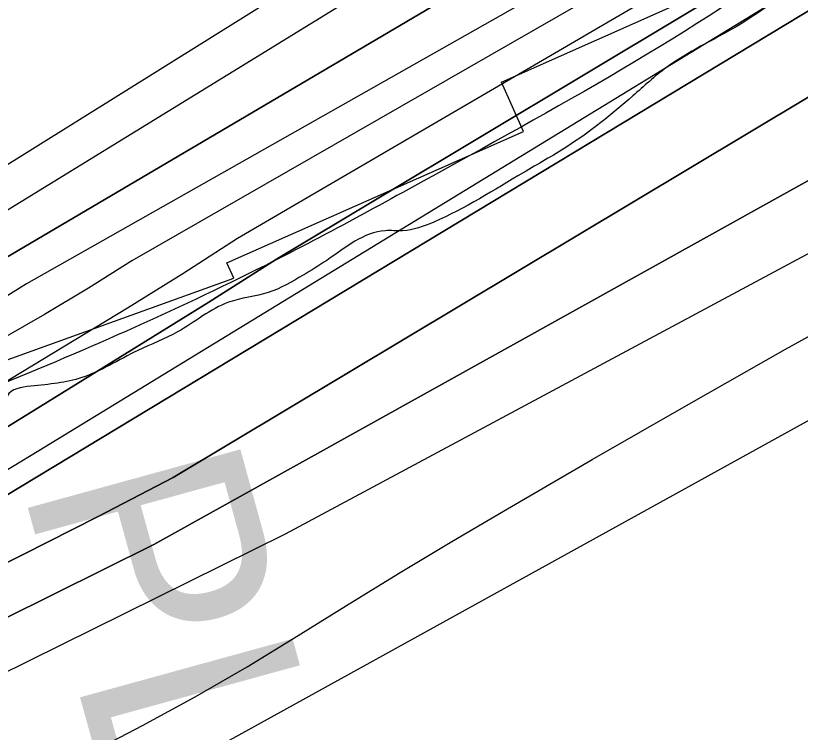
# Model space of a CAD drawing. Extents: x 3297753 to 3335611, y 652252 to 677623.
# Drawn here: x 3317233.9 to 3317589.8, y 660851.4 to 661176.7 of the extents above; entities that cross this region are included whole.
import ezdxf

# ---------------------------------------------------------------- set-up
doc = ezdxf.new("R2010")
doc.units = 0
for name, color, linetype in [('V-CHAN-NAID', 7, 'Continuous'), ('V-RIVR-EDGE', 7, 'Continuous'), ('V-RRAP-FSHR', 7, 'Continuous'), ('V-RRAP-RVMT', 7, 'Continuous'), ('V-TOPO-DPTH', 7, 'Continuous'), ('V-TOPO-MAJR', 7, 'Continuous'), ('V-TOPO-MINR', 7, 'Continuous'), ('V-TOPO-WATR', 7, 'Continuous')]:
    doc.layers.add(name, color=color, linetype=linetype)

msp = doc.modelspace()

# ---------------------------------------------------------------- linework, layer by layer
at = {"layer": 'V-RIVR-EDGE'}
msp.add_spline([(3319472.94, 662096.79), (3319451.36, 662084.83), (3319431.44, 662073.27), (3319412.76, 662065.44), (3319386.64, 662059.7), (3319355.13, 662056.05), (3319321.53, 662047.43), (3319286.69, 662035.91), (3319261.79, 662024.37), (3319253.91, 662022.31), (3319243.96, 662022.34), (3319236.91, 662020.28), (3319220.3, 662007.06), (3319214.06, 661999.2), (3319197.88, 661992.61), (3319174.65, 661985.21), (3319135.25, 661974.53), (3319095.84, 661962.6), (3319061.83, 661950.67), (3319035.69, 661940.78), (3319017.02, 661932.54), (3319004.15, 661925.11), (3318977.6, 661914.4), (3318949.4, 661908.67), (3318929.07, 661903.33), (3318893.41, 661894.3), (3318836.17, 661878.69), (3318802.16, 661869.66), (3318784.32, 661864.31), (3318761.1, 661859.4), (3318735.37, 661848.27), (3318707.16, 661836.32), (3318683.94, 661831.82), (3318667.77, 661829.78), (3318647.86, 661824.86), (3318612.18, 661812.51), (3318583.56, 661801.39), (3318550.78, 661789.45), (3318517.19, 661780.83), (3318486.91, 661770.55), (3318459.1, 661757.77), (3318437.11, 661748.7), (3318401.09, 661732.56), (3318376.27, 661719.66), (3318350.33, 661712.4), (3318322.69, 661702.89), (3318295.62, 661690.56), (3318275.88, 661686.66), (3318257.84, 661681.07), (3318243.73, 661673.22), (3318214.4, 661661.46), (3318180.55, 661645.76), (3318148.4, 661630.07), (3318131.47, 661619.4), (3318111.14, 661604.8), (3318079.51, 661575.01), (3318056.38, 661560.42), (3318032.66, 661542.45), (3318016.3, 661532.35), (3317961.53, 661489.66), (3317862.74, 661415.52), (3317830, 661391.93), (3317829.43, 661388.56), (3317827.16, 661382.93), (3317810.8, 661375.64), (3317785.97, 661359.92), (3317761.13, 661342.52), (3317743.62, 661322.84), (3317726.09, 661300.91), (3317708.57, 661278.97), (3317696.72, 661270.55), (3317673.58, 661255.39), (3317601.32, 661201.48), (3317560.67, 661171.71), (3317529.07, 661153.2), (3317513.82, 661140.27), (3317483.9, 661117.24), (3317464.15, 661105.46), (3317423.52, 661083.02), (3317409.43, 661079.11), (3317401.54, 661079.13), (3317375.02, 661065.67), (3317364.3, 661058.94), (3317348.5, 661051.09), (3317330.46, 661046.62), (3317307.32, 661033.16), (3317289.27, 661024.75), (3317263.88, 661012.42), (3317240.77, 661008.53), (3317230.05, 661004.05), (3317228.35, 661000.11), (3317221.59, 660998.43), (3317196.21, 660991.17), (3317170.27, 660981.66), (3317149.41, 660978.33), (3317103.16, 660960.97), (3317073.27, 660949.78), (3317034.34, 660929.59), (3316995.97, 660909.96), (3316948.02, 660886.98), (3316914.74, 660873.53), (3316885.97, 660860.65), (3316880.89, 660856.15), (3316871.29, 660848.28), (3316865.65, 660846.61), (3316855.51, 660846.63), (3316850.44, 660846.65), (3316844.22, 660840.46), (3316839.71, 660839.91), (3316835.77, 660840.48), (3316830.69, 660836.55), (3316818.84, 660828.69), (3316813.76, 660828.14), (3316808.13, 660827.03), (3316803.62, 660827.04), (3316796.84, 660818.6), (3316784.98, 660809.62), (3316774.82, 660802.88), (3316771.42, 660796.13), (3316765.18, 660779.24), (3316755.55, 660759.54), (3316745.94, 660744.35), (3316732.38, 660728.61), (3316712.63, 660717.95), (3316683.85, 660703.37), (3316676.52, 660701.13), (3316664.67, 660695.53), (3316651.68, 660680.34), (3316633.05, 660666.87), (3316616.12, 660656.2), (3316590.15, 660637.11), (3316544.42, 660603.41), (3316510, 660580.96), (3316472.73, 660551.75), (3316428.71, 660523.12), (3316390.32, 660495.6), (3316363.8, 660477.64), (3316349.69, 660469.78), (3316341.23, 660464.73), (3316335.03, 660464.75), (3316325.45, 660464.77), (3316313.61, 660461.42), (3316289.93, 660456.97), (3316257.21, 660443.53), (3316237.47, 660436.25), (3316207.01, 660423.93), (3316177.1, 660405.41), (3316154.53, 660393.07), (3316131.95, 660375.09), (3316110.5, 660362.19), (3316095.27, 660353.21), (3316080.02, 660338.03), (3316051.22, 660312.74), (3316013.92, 660270.58), (3315988.5, 660245.84), (3315960.26, 660217.18), (3315939.93, 660200.89), (3315925.81, 660185.14), (3315911.13, 660173.91), (3315895.32, 660159.86), (3315882.88, 660145.8), (3315867.63, 660130.06), (3315849.01, 660119.97), (3315837.71, 660109.29), (3315808.9, 660080.06), (3315786.88, 660062.08), (3315758.09, 660038.49), (3315733.81, 660018.83), (3315725.32, 660002.51), (3315692.01, 659976.67), (3315659.82, 659949.14), (3315603.36, 659904.2), (3315571.16, 659873.28), (3315569.47, 659873.29), (3315558.76, 659868.81), (3315547.47, 659863.2), (3315527.7, 659844.09), (3315506.25, 659828.37), (3315477.47, 659812.1), (3315461.12, 659805.94), (3315440.8, 659793.59), (3315429.5, 659781.79), (3315402.4, 659758.19), (3315361.76, 659731.8), (3315304.2, 659696.45), (3315255.66, 659666.7), (3315169.91, 659624.65), (3315140.01, 659611.76), (3315123.65, 659603.35), (3315098.82, 659588.76), (3315044.63, 659551.14), (3314989.87, 659507.33), (3314954.29, 659474.73), (3314933.97, 659462.39), (3314926.06, 659452.83), (3314915.88, 659440.45), (3314897.81, 659423.59), (3314866.75, 659396.06), (3314844.73, 659376.39), (3314848.66, 659370.75), (3314824.95, 659355.03), (3314801.82, 659342.69), (3314762.32, 659320.81), (3314730.16, 659303.42), (3314710.97, 659290.51), (3314664.68, 659256.25), (3314628.56, 659235.49), (3314603.16, 659218.09), (3314584.55, 659209.68), (3314564.82, 659208.04), (3314555.8, 659204.68), (3314546.76, 659196.25), (3314528.11, 659174.88), (3314492.47, 659118.62), (3314473.82, 659095), (3314450.67, 659074.77), (3314428.65, 659060.18), (3314423, 659054.56), (3314416.22, 659044.43), (3314398.14, 659027.57), (3314375.56, 659007.9), (3314366.53, 659005.11), (3314353.57, 659002.32), (3314347.36, 658997.27), (3314346.77, 658988.82), (3314351.26, 658983.17), (3314350.68, 658974.16), (3314342.76, 658961.78), (3314329.22, 658955.05), (3314311.71, 658940.44), (3314310, 658930.31), (3314294.2, 658921.89), (3314283.48, 658914.59), (3314276.12, 658903.91), (3314272.72, 658896.02), (3314237.73, 658871.32), (3314206.69, 658853.36), (3314198.23, 658851.13), (3314192.03, 658850.58), (3314180.19, 658846.1), (3314172.28, 658836.54), (3314164.36, 658823.6), (3314142.35, 658810.13), (3314120.89, 658792.72), (3314097.19, 658778.69), (3314086.46, 658769.14), (3314082.5, 658762.95), (3314080.22, 658754.5), (3314072.33, 658750.01), (3314036.79, 658734.32), (3314006.33, 658722), (3313997.3, 658716.39), (3313939.72, 658673.71), (3313888.34, 658634.95), (3313863.5, 658615.29), (3313820.61, 658586.66), (3313772.64, 658558.04), (3313732, 658532.78), (3313718.46, 658524.37), (3313711.13, 658521.57), (3313702.68, 658521.59), (3313693.09, 658518.79), (3313674.48, 658511.51), (3313646.82, 658494.68), (3313626.5, 658478.95), (3313619.73, 658475.02), (3313610.12, 658464.34), (3313605.01, 658449.14), (3313597.11, 658444.65), (3313577.92, 658428.92), (3313554.76, 658407.56), (3313537.8, 658387.32), (3313525.35, 658364.25), (3313506.11, 658331.61), (3313489.72, 658309.68)], degree=3, dxfattribs=at)
at = {"layer": 'V-RRAP-FSHR'}
msp.add_spline([(3320150.09, 662315.57), (3320047.66, 662286.07), (3319931.17, 662251.44), (3319796.75, 662213.62), (3319527.39, 662140.55), (3319274.19, 662042.74), (3319037.81, 661963.73), (3318810.27, 661886.82), (3318640.56, 661831.26), (3318442.36, 661771.51), (3318223.46, 661674.42), (3318125.37, 661625.89), (3317894.87, 661465.55), (3317737.05, 661336.67), (3317612.9, 661222.68), (3317433.81, 661109.89), (3317347.16, 661063.4), (3317219.78, 661006.27), (3317048.57, 660941.68), (3316920.5, 660895.56), (3316802.75, 660835.25), (3316727.52, 660743.33), (3316559.69, 660646.41), (3316447.95, 660562.27), (3316323.7, 660479.21), (3316253.56, 660449.94), (3316120.17, 660384.24), (3315999.77, 660284.17), (3315912.51, 660202.12), (3315858.05, 660160.36)], degree=3, dxfattribs=at)
at = {"layer": 'V-RRAP-RVMT'}
for p, q in [((3317454.21, 661146.5), (3317588.57, 661206.33)), ((3317464.17, 661124.17), (3317454.21, 661146.5)), ((3317329.74, 661064.55), (3317464.17, 661124.17)), ((3317332.79, 661057.57), (3317329.74, 661064.55)), ((3317228.41, 661019.83), (3317332.79, 661057.57))]:
    msp.add_line(p, q, dxfattribs=at)
at = {"layer": 'V-TOPO-DPTH'}
for points in [[(3316277.54, 660482.45), (3316285.29, 660487.42), (3316311.45, 660504.44), (3316315.18, 660506.97), (3316318.82, 660509.6), (3316322.35, 660512.39), (3316325.81, 660515.27), (3316329.22, 660518.22), (3316332.64, 660521.15), (3316336.08, 660524.06), (3316339.53, 660526.96), (3316866.5, 660880.1), (3317046.36, 660967.2), (3317062.38, 660975.08), (3317078.33, 660983.1), (3317094.18, 660991.32), (3317109.96, 660999.67), (3317170.5, 661032.23), (3317735.88, 661365.68)], [(3317785.1, 661351.76), (3317286.61, 661065.45), (3317266.97, 661053.07), (3317247.03, 661041.14), (3317145.32, 660982.77), (3317116.48, 660966.41), (3317087.53, 660950.26), (3317058.41, 660934.41), (3317029.18, 660918.75), (3317020.25, 660914.03), (3316995.42, 660900.87), (3316970.59, 660887.69), (3316945.78, 660874.49), (3316920.98, 660861.26)], [(3317785.1, 661351.76), (3317286.61, 661065.45), (3317266.97, 661053.07), (3317247.03, 661041.14), (3317145.32, 660982.77), (3317116.48, 660966.41), (3317087.53, 660950.26), (3317058.41, 660934.41), (3317029.18, 660918.75), (3317020.25, 660914.03), (3316995.42, 660900.87), (3316970.59, 660887.69), (3316945.78, 660874.49), (3316920.98, 660861.26)], [(3317769.95, 661316.88), (3317352.2, 661066.14), (3317321.54, 661046.75), (3317157.54, 660945.11), (3317152.61, 660942.1), (3317147.66, 660939.13), (3317142.66, 660936.23), (3317137.65, 660933.37), (3317132.59, 660930.58), (3317127.51, 660927.83), (3317122.38, 660925.17), (3317117.24, 660922.55), (3317112.86, 660920.36), (3317105.52, 660916.66), (3317098.19, 660912.94), (3317090.88, 660909.18), (3317083.59, 660905.4), (3316812.25, 660763.7), (3316305.76, 660404.28)], [(3316305.76, 660404.28), (3316812.25, 660763.7), (3317083.59, 660905.4), (3317090.88, 660909.18), (3317098.19, 660912.94), (3317105.52, 660916.66), (3317112.86, 660920.36), (3317117.24, 660922.55), (3317122.38, 660925.17), (3317127.51, 660927.83), (3317132.59, 660930.58), (3317137.65, 660933.37), (3317142.66, 660936.23), (3317147.66, 660939.13), (3317152.61, 660942.1), (3317157.54, 660945.11), (3317321.54, 661046.75), (3317352.2, 661066.14), (3317769.95, 661316.88)], [(3316334.21, 660377.16), (3316891.45, 660780.03), (3317048.73, 660861.95), (3317076.59, 660876.37), (3317104.5, 660890.7), (3317132.49, 660904.87), (3317160.52, 660918.95), (3317177.14, 660927.24), (3317789.45, 661297.54)], [(3317789.45, 661297.54), (3317177.14, 660927.24), (3317160.52, 660918.95), (3317132.49, 660904.87), (3317104.5, 660890.7), (3317076.59, 660876.37), (3317048.73, 660861.95), (3316891.45, 660780.03), (3316334.21, 660377.16)], [(3316340.67, 660336.74), (3316818.8, 660699.91), (3316839.4, 660714.89), (3316860.28, 660729.48), (3316881.35, 660743.79), (3316902.77, 660757.56), (3316924.48, 660770.85), (3316946.6, 660783.42), (3316969, 660795.53), (3317069.58, 660847.78), (3317090.09, 660858.37), (3317110.64, 660868.88), (3317131.24, 660879.29), (3317151.87, 660889.63), (3317236.96, 660931.96), (3317271.24, 660949.33), (3317305.34, 660967.04), (3317644.98, 661170.57)], [(3317644.98, 661170.57), (3317305.34, 660967.04), (3317271.24, 660949.33), (3317236.96, 660931.96), (3317151.87, 660889.63), (3317131.24, 660879.29), (3317110.64, 660868.88), (3317090.09, 660858.37), (3317069.58, 660847.78), (3316969, 660795.53), (3316946.6, 660783.42), (3316924.48, 660770.85), (3316902.77, 660757.56), (3316881.35, 660743.79), (3316860.28, 660729.48), (3316839.4, 660714.89), (3316818.8, 660699.91), (3316340.67, 660336.74)], [(3316441.65, 660352.83), (3316794.81, 660633.68), (3316818.38, 660652.03), (3316842.22, 660670.03), (3316952.36, 660751.29), (3316963.47, 660759.33), (3316974.66, 660767.24), (3316985.99, 660774.96), (3316997.41, 660782.55), (3317009, 660789.86), (3317020.72, 660796.94), (3317032.66, 660803.66), (3317044.73, 660810.14), (3317095.65, 660836.52), (3317106.16, 660841.93), (3317116.7, 660847.31), (3317127.26, 660852.63), (3317137.84, 660857.91), (3317296.64, 660936.71), (3317675.35, 661147.52)], [(3317675.35, 661147.52), (3317296.64, 660936.71), (3317137.84, 660857.91), (3317127.26, 660852.63), (3317116.7, 660847.31), (3317106.16, 660841.93), (3317095.65, 660836.52), (3317044.73, 660810.14), (3317032.66, 660803.66), (3317020.72, 660796.94), (3317009, 660789.86), (3316997.41, 660782.55), (3316985.99, 660774.96), (3316974.66, 660767.24), (3316963.47, 660759.33), (3316952.36, 660751.29), (3316842.22, 660670.03), (3316818.38, 660652.03), (3316794.81, 660633.68), (3316441.65, 660352.83)]]:
    msp.add_lwpolyline(points, dxfattribs=at)
at = {"layer": 'V-TOPO-MAJR'}
msp.add_lwpolyline([(3316403.15, 660120.26), (3317112.74, 660820.2), (3317113.43, 660820.69), (3317116.28, 660822.56), (3317117.75, 660823.4), (3317121.45, 660825.33), (3317123.32, 660826.28), (3317123.94, 660826.59), (3317356.23, 660941.5), (3317711.91, 661132.31)], dxfattribs=at)
at = {"layer": 'V-TOPO-MINR'}
for points in [[(3317748.68, 661432.9), (3317105.4, 661031.29), (3317101.85, 661027.84), (3317099.98, 661026.21), (3317096.02, 661023.26), (3317093.92, 661021.96), (3317091.76, 661020.75), (3317077.5, 661013.37), (3317074.16, 661011.67), (3317070.81, 661010), (3317067.44, 661008.38), (3317064.05, 661006.79), (3316688.69, 660834.15), (3316356.95, 660622.91), (3316348.59, 660616.58), (3316340.12, 660610.4), (3316285.44, 660571.72), (3316265.86, 660558.16), (3316246.11, 660544.86), (3316226.09, 660531.96), (3316205.9, 660519.32), (3315620.59, 660073.28)], [(3317759.23, 661413.91), (3317154.99, 661042.27), (3317149.36, 661037.98), (3317143.58, 661033.93), (3317137.58, 661030.22), (3317131.42, 661026.74), (3317093.25, 661006.64), (3317083.87, 661001.78), (3317074.44, 660997), (3317064.96, 660992.36), (3317055.43, 660987.8), (3316779.71, 660858.07), (3316273.63, 660498.98), (3316273.21, 660498.6), (3316272.38, 660497.85), (3316271.09, 660496.77), (3316270.63, 660496.44), (3316266.76, 660493.95), (3316263.84, 660492.15), (3316262.86, 660491.57), (3315595.35, 659970.44)], [(3317792.49, 661368.62), (3317238.86, 661055.06), (3317224.09, 661045.87), (3317209.03, 661037.1), (3317128.1, 660992.37), (3317105.4, 660980), (3317082.61, 660967.81), (3317059.67, 660955.88), (3317036.64, 660944.13), (3316947.46, 660899.3), (3316910.56, 660880.4), (3316873.85, 660861.14), (3316837.44, 660841.32), (3316406.73, 660555.05), (3316399.97, 660549.69), (3316393.26, 660544.27), (3316386.61, 660538.76), (3316380.02, 660533.2), (3316373.37, 660527.71), (3316366.59, 660522.39), (3316359.62, 660517.32), (3316352.53, 660512.41), (3316304.96, 660480.74)], [(3317735.88, 661365.68), (3317170.5, 661032.23), (3317109.96, 660999.67), (3317094.18, 660991.32), (3317078.33, 660983.1), (3317062.38, 660975.08), (3317046.36, 660967.2), (3316866.5, 660880.1), (3316339.53, 660526.96), (3316336.08, 660524.06), (3316332.64, 660521.15), (3316329.22, 660518.22), (3316325.81, 660515.27), (3316322.35, 660512.39), (3316318.82, 660509.6), (3316315.18, 660506.97), (3316311.45, 660504.44), (3316285.29, 660487.42), (3316277.54, 660482.45)], [(3317777.59, 661334.53), (3317334.5, 661075.63), (3317309.71, 661059.6), (3317284.65, 661043.98), (3317106.69, 660936.07), (3317100.26, 660932.21), (3317093.8, 660928.38), (3317087.31, 660924.6), (3317080.8, 660920.86), (3317074.25, 660917.19), (3317067.67, 660913.6), (3317061.03, 660910.1), (3317054.35, 660906.66), (3317053.94, 660906.46), (3317047.04, 660902.95), (3317040.16, 660899.41), (3317033.31, 660895.82), (3317026.47, 660892.21), (3316768.51, 660754.83), (3316462.32, 660547.7), (3316448.4, 660537.19), (3316434.34, 660526.88), (3316321.67, 660446.08)], [(3317769.95, 661316.88), (3317352.2, 661066.14), (3317321.54, 661046.75), (3317157.54, 660945.11), (3317152.61, 660942.1), (3317147.66, 660939.13), (3317142.66, 660936.23), (3317137.65, 660933.37), (3317132.59, 660930.58), (3317127.51, 660927.83), (3317122.38, 660925.17), (3317117.24, 660922.55), (3317112.86, 660920.36), (3317105.52, 660916.66), (3317098.19, 660912.94), (3317090.88, 660909.18), (3317083.59, 660905.4), (3316812.25, 660763.7), (3316305.76, 660404.28)], [(3317787.71, 661311.27), (3317244.37, 660979.27), (3317232.49, 660972.01), (3317220.55, 660964.85), (3317208.52, 660957.85), (3317196.42, 660950.96), (3317184.23, 660944.24), (3317171.97, 660937.63), (3317159.62, 660931.2), (3317147.21, 660924.89), (3317136.7, 660919.64), (3317119.01, 660910.75), (3317101.35, 660901.8), (3317083.74, 660892.75), (3317066.17, 660883.64), (3316852.05, 660771.96), (3316379.5, 660434)], [(3317789.45, 661297.54), (3317177.14, 660927.24), (3317160.52, 660918.95), (3317132.49, 660904.87), (3317104.5, 660890.7), (3317076.59, 660876.37), (3317048.73, 660861.95), (3316891.45, 660780.03), (3316334.21, 660377.16)], [(3317644.98, 661170.57), (3317305.34, 660967.04), (3317271.24, 660949.33), (3317236.96, 660931.96), (3317151.87, 660889.63), (3317131.24, 660879.29), (3317110.64, 660868.88), (3317090.09, 660858.37), (3317069.58, 660847.78), (3316969, 660795.53), (3316946.6, 660783.42), (3316924.48, 660770.85), (3316902.77, 660757.56), (3316881.35, 660743.79), (3316860.28, 660729.48), (3316839.4, 660714.89), (3316818.8, 660699.91), (3316340.67, 660336.74)], [(3317675.35, 661147.52), (3317296.64, 660936.71), (3317137.84, 660857.91), (3317127.26, 660852.63), (3317116.7, 660847.31), (3317106.16, 660841.93), (3317095.65, 660836.52), (3317044.73, 660810.14), (3317032.66, 660803.66), (3317020.72, 660796.94), (3317009, 660789.86), (3316997.41, 660782.55), (3316985.99, 660774.96), (3316974.66, 660767.24), (3316963.47, 660759.33), (3316952.36, 660751.29), (3316842.22, 660670.03), (3316818.38, 660652.03), (3316794.81, 660633.68), (3316441.65, 660352.83)], [(3316808.6, 660479.71), (3316821.8, 660494.7), (3316835.28, 660509.44), (3316848.95, 660524.01), (3316862.4, 660538.75), (3316875.39, 660553.87), (3317093.54, 660750.96), (3317115.2, 660763.55), (3317137.04, 660775.81), (3317159.14, 660787.58), (3317181.43, 660799.03), (3317267.35, 660842), (3317291.48, 660854.53), (3317315.36, 660867.52), (3317338.83, 660881.22), (3317362.04, 660895.39), (3317385.13, 660909.78), (3317408.32, 660924.01), (3317431.66, 660937.98), (3317455.11, 660951.79), (3317495.38, 660975.22), (3317539.16, 661000.41), (3317583.1, 661025.31), (3317627.27, 661049.78)], [(3317669.42, 661034.95), (3317162.8, 660754.93)]]:
    msp.add_lwpolyline(points, dxfattribs=at)
at = {"layer": 'V-TOPO-WATR'}
msp.add_lwpolyline([(3317785.1, 661351.76), (3317286.61, 661065.45), (3317266.97, 661053.07), (3317247.03, 661041.14), (3317145.32, 660982.77), (3317116.48, 660966.41), (3317087.53, 660950.26), (3317058.41, 660934.41), (3317029.18, 660918.75), (3317020.25, 660914.03), (3316995.42, 660900.87), (3316970.59, 660887.69), (3316945.78, 660874.49), (3316920.98, 660861.26)], dxfattribs=at)

# ---------------------------------------------------------------- texts
at = {"layer": 'V-CHAN-NAID'}
msp.add_text('PLAQUEMINE BEND "213" (210.4)', height=100, rotation=285.4051, dxfattribs=at).set_placement((3317236.49, 660963.88))

doc.saveas('drawing.dxf')
